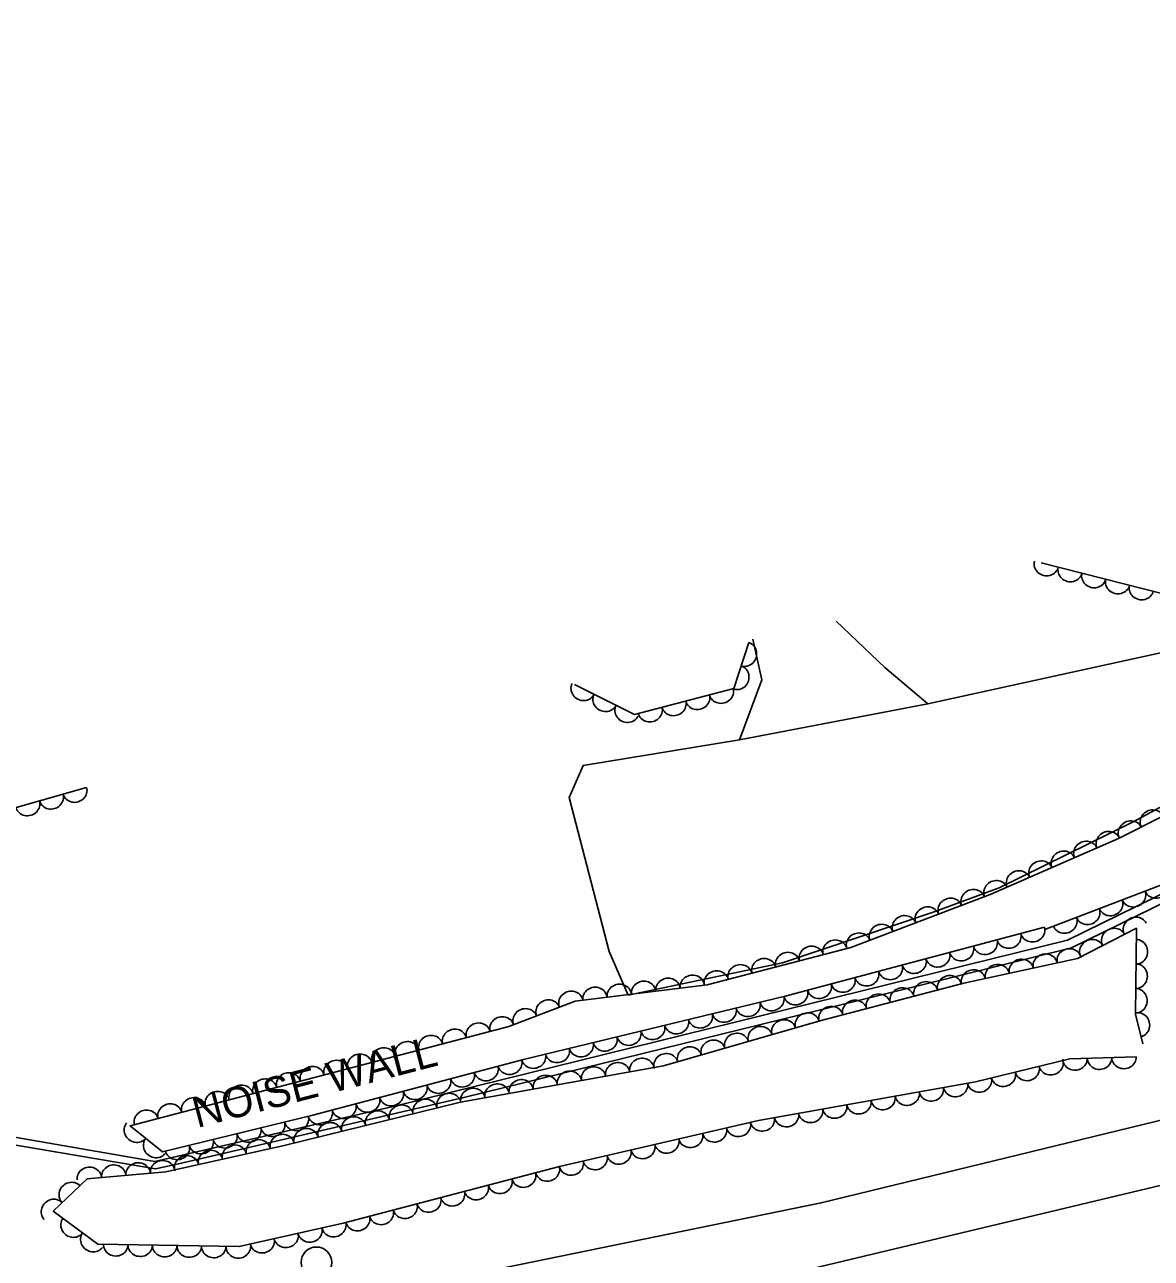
# Model space of a CAD drawing. Extents: x 1722896 to 1754269, y 648279 to 666297.
# Drawn here: x 1745353.2 to 1745537, y 651929.7 to 652131 of the extents above; entities that cross this region are included whole.
import ezdxf

# ---------------------------------------------------------------- set-up
doc = ezdxf.new("R2010")
doc.units = 0
for name, color, linetype in [('DESIGN - SCRATCH - User 1', 7, 'Continuous'), ('SURVEY - CENTERLINE - Preliminary Text', 7, 'Continuous'), ('SURVEY - DTM - Breaklines', 7, 'Continuous'), ('SURVEY - VEGETATION - Features with Text', 7, 'Continuous')]:
    doc.layers.add(name, color=color, linetype=linetype)

msp = doc.modelspace()

# ---------------------------------------------------------------- linework, layer by layer
at = {"layer": 'DESIGN - SCRATCH - User 1'}
for points in [[(1745342.11, 651951.08), (1745374.47, 651945.49), (1745414.05, 651954.63), (1745464.96, 651967.19), (1745523.39, 651981.6), (1745571.19, 652005.07), (1745614.26, 652017.42), (1745639.42, 652024.79), (1745683.21, 652039.04), (1745732.91, 652056.18), (1745781.53, 652073.59), (1745826.58, 652089.95), (1745897.59, 652116.18), (1745933.16, 652129.91), (1745995.26, 652153.06), (1746035.82, 652168.3), (1746072.09, 652181.97), (1746108.26, 652196.71), (1746145.69, 652213.09), (1746197.63, 652236.85), (1746228.27, 652251.62), (1746254.63, 652266.66)], [(1746255.35, 652265.51), (1746227.37, 652249.68), (1746144.32, 652210.65), (1746085.37, 652185.61), (1746020.71, 652161.27), (1745930.71, 652127.56), (1745874.63, 652105.88), (1745825.11, 652088.19), (1745770.24, 652068.32), (1745712.36, 652047.66), (1745633.04, 652021.44), (1745583.17, 652007.31), (1745571.54, 652003.63), (1745524.03, 651980.34), (1745499.43, 651974.26), (1745424.88, 651955.92), (1745378.3, 651945.13), (1745374.54, 651944.32), (1745343.1, 651949.63)]]:
    msp.add_lwpolyline(points, dxfattribs=at)
at = {"layer": 'SURVEY - CENTERLINE - Preliminary Text'}
for points in [[(1745365.73, 651916.32), (1745429.26, 651927.73), (1745483.18, 651938.74), (1745555.86, 651956.44), (1745619.55, 651973.5), (1745672.73, 651990.36), (1745723.66, 652008.02), (1745795.31, 652035.36), (1745852.21, 652058.78), (1745920.14, 652087.54), (1745971.7, 652109.28), (1746033.98, 652135.55), (1746091.04, 652159.21), (1746160.84, 652189.57), (1746218.1, 652216.55), (1746252.11, 652235.47), (1746258.6, 652239.18), (1746260.49, 652242.81)], [(1745372.3, 651906.66), (1745429.56, 651916.76), (1745480.59, 651927.74), (1745547.15, 651943.67), (1745614.84, 651961.2), (1745677.66, 651980.63), (1745737.77, 652001.72), (1745794.81, 652023.68), (1745857.67, 652049.5), (1745937.97, 652083.45), (1746005.23, 652112.27), (1746071.56, 652140.18), (1746136.3, 652167.57), (1746197.75, 652195.46), (1746229.49, 652211.48), (1746265.06, 652230.94)], [(1745646.67, 652083.03), (1745648.41, 652068.19), (1745646.66, 652056.6), (1745630.64, 652051.86), (1745591.79, 652041.24), (1745553.44, 652031.75), (1745500.55, 652020.2), (1745469.84, 652014.33), (1745444.34, 652010.14), (1745442.08, 652004.87), (1745448.61, 651979.76), (1745451.7, 651972.65), (1745476.84, 651977.9), (1745501.61, 651986.22), (1745512.23, 651990.15), (1745534.07, 652000.94), (1745548.9, 652008.9), (1745593.82, 652018.78), (1745635.96, 652030.2), (1745666.67, 652039.39), (1745704.1, 652052.93)], [(1745485.63, 652033.68), (1745493.54, 652026.09), (1745500.55, 652020.2)], [(1745469.84, 652014.33), (1745473.48, 652024.09), (1745472.03, 652030.74)]]:
    msp.add_lwpolyline(points, dxfattribs=at)
at = {"layer": 'SURVEY - DTM - Breaklines'}
msp.add_circle((1745400.82, 651929.04), 2.5, dxfattribs=at)
at = {"layer": 'SURVEY - VEGETATION - Features with Text'}
for points in [[(1745644.34, 652082.64), (1745644.85, 652062.16), (1745616.28, 652053.5), (1745586.27, 652044.96), (1745549.26, 652035.54), (1745519.06, 652043.18)], [(1745519.61, 651983.71), (1745477.29, 651972.49), (1745434.81, 651962.22), (1745400.23, 651953.05), (1745375.72, 651947.09), (1745370.42, 651951.32), (1745432.21, 651967.53), (1745443.01, 651971.66), (1745464.6, 651974.33), (1745488.03, 651980.43), (1745510.77, 651989.05), (1745531.67, 651998.18), (1745551.88, 652008.38), (1745573.9, 652013.83), (1745616.07, 652023.36), (1745644.76, 652032.27), (1745673.04, 652040.21), (1745671.77, 652036.17), (1745624.37, 652022.32), (1745586.18, 652011.13), (1745563.3, 652003.64), (1745543.28, 651992.41), (1745519.65, 651983.37)], [(1745471.38, 652030.19), (1745468.93, 652022.69), (1745452.69, 652018.45), (1745442.91, 652023.31)], [(1745363.33, 652006.54), (1745340.54, 652000.04), (1745328.89, 651997.53), (1745320.94, 652009.24)], [(1745534.58, 651962.59), (1745523.76, 651962.24), (1745508.34, 651958.51), (1745472.95, 651952.21), (1745440.5, 651944.69), (1745405.18, 651935.43), (1745388.22, 651931.6), (1745365.18, 651932), (1745357.87, 651937.41), (1745363.39, 651942.67), (1745376.24, 651943.82), (1745395.55, 651948.11), (1745424.31, 651955.2), (1745457.45, 651961.1), (1745483.19, 651968.52), (1745506.45, 651974.57), (1745524.97, 651978.64), (1745534.6, 651983.56), (1745534.45, 651969.52), (1745535.65, 651964.7)]]:
    msp.add_lwpolyline(points, dxfattribs=at)
for centre, major_axis in [((1745519.91, 652042.96), (-1.94, 0.49)), ((1745523.79, 652041.98), (-1.94, 0.49)), ((1745527.66, 652041), (-1.94, 0.49)), ((1745531.54, 652040.02), (-1.94, 0.49)), ((1745535.42, 652039.04), (-1.94, 0.49)), ((1745470.76, 652028.28), (-0.62, -1.9)), ((1745469.51, 652024.48), (-0.62, -1.9)), ((1745444.33, 652022.6), (-1.79, 0.89)), ((1745466.88, 652022.15), (-1.94, -0.51)), ((1745447.91, 652020.82), (-1.79, 0.89)), ((1745459.14, 652020.13), (-1.94, -0.51)), ((1745463.01, 652021.14), (-1.94, -0.51)), ((1745451.5, 652019.04), (-1.79, 0.89)), ((1745455.27, 652019.12), (-1.94, -0.51)), ((1745361.41, 652005.99), (-1.92, -0.55)), ((1745357.56, 652004.89), (-1.92, -0.55)), ((1745353.72, 652003.8), (-1.92, -0.55)), ((1745537.19, 652000.97), (1.79, 0.9)), ((1745533.62, 651999.17), (1.79, 0.9)), ((1745530.01, 651997.46), (1.83, 0.8)), ((1745522.68, 651994.26), (1.83, 0.8)), ((1745526.34, 651995.86), (1.83, 0.8)), ((1745519.01, 651992.65), (1.83, 0.8)), ((1745515.35, 651991.05), (1.83, 0.8)), ((1745511.68, 651989.45), (1.83, 0.8)), ((1745537.89, 651990.35), (-1.87, -0.71)), ((1745504.22, 651986.57), (1.87, 0.71)), ((1745507.96, 651987.99), (1.87, 0.71)), ((1745534.16, 651988.92), (-1.87, -0.71)), ((1745500.48, 651985.15), (1.87, 0.71)), ((1745526.68, 651986.06), (-1.87, -0.71)), ((1745530.42, 651987.49), (-1.87, -0.71)), ((1745493, 651982.31), (1.87, 0.71)), ((1745496.74, 651983.73), (1.87, 0.71)), ((1745522.95, 651984.63), (-1.87, -0.71)), ((1745534.44, 651983.47), (1.78, 0.91)), ((1745489.26, 651980.89), (1.87, 0.71)), ((1745513.81, 651982.17), (-1.93, -0.51)), ((1745517.68, 651983.2), (-1.93, -0.51)), ((1745530.88, 651981.65), (1.78, 0.91)), ((1745481.56, 651978.74), (1.94, 0.5)), ((1745485.43, 651979.75), (1.94, 0.5)), ((1745506.08, 651980.12), (-1.93, -0.51)), ((1745509.95, 651981.15), (-1.93, -0.51)), ((1745523.64, 651978.34), (1.95, 0.43)), ((1745527.31, 651979.83), (1.78, 0.91)), ((1745534.56, 651979.73), (-0.02, -2)), ((1745473.82, 651976.73), (1.94, 0.5)), ((1745477.69, 651977.74), (1.94, 0.5)), ((1745498.35, 651978.07), (-1.93, -0.51)), ((1745502.21, 651979.1), (-1.93, -0.51)), ((1745515.82, 651976.62), (1.95, 0.43)), ((1745519.73, 651977.48), (1.95, 0.43)), ((1745466.08, 651974.72), (1.94, 0.5)), ((1745469.95, 651975.73), (1.94, 0.5)), ((1745490.62, 651976.02), (-1.93, -0.51)), ((1745494.48, 651977.05), (-1.93, -0.51)), ((1745508.01, 651974.91), (1.95, 0.43)), ((1745511.92, 651975.77), (1.95, 0.43)), ((1745534.52, 651975.73), (-0.02, -2)), ((1745450.24, 651972.56), (1.98, 0.25)), ((1745454.21, 651973.05), (1.98, 0.25)), ((1745458.18, 651973.54), (1.98, 0.25)), ((1745462.14, 651974.03), (1.98, 0.25)), ((1745482.88, 651973.97), (-1.93, -0.51)), ((1745486.75, 651974.99), (-1.93, -0.51)), ((1745500.25, 651972.95), (1.94, 0.5)), ((1745504.12, 651973.96), (1.94, 0.5)), ((1745442.34, 651971.4), (1.87, 0.71)), ((1745446.27, 651972.06), (1.98, 0.25)), ((1745475.14, 651971.97), (-1.94, -0.47)), ((1745479.02, 651972.94), (-1.93, -0.51)), ((1745492.51, 651970.94), (1.94, 0.5)), ((1745496.38, 651971.95), (1.94, 0.5)), ((1745534.48, 651971.73), (-0.02, -2)), ((1745434.87, 651968.55), (1.87, 0.71)), ((1745438.6, 651969.98), (1.87, 0.71)), ((1745467.36, 651970.09), (-1.94, -0.47)), ((1745471.25, 651971.03), (-1.94, -0.47)), ((1745484.77, 651968.93), (1.94, 0.5)), ((1745488.64, 651969.93), (1.94, 0.5)), ((1745427.22, 651966.22), (1.93, 0.51)), ((1745431.09, 651967.24), (1.93, 0.51)), ((1745459.59, 651968.21), (-1.94, -0.47)), ((1745463.47, 651969.15), (-1.94, -0.47)), ((1745477.07, 651966.75), (1.92, 0.55)), ((1745480.91, 651967.86), (1.92, 0.55)), ((1745534.89, 651967.79), (0.48, -1.94)), ((1745419.48, 651964.19), (1.93, 0.51)), ((1745423.35, 651965.21), (1.93, 0.51)), ((1745451.81, 651966.33), (-1.94, -0.47)), ((1745455.7, 651967.27), (-1.94, -0.47)), ((1745469.38, 651964.54), (1.92, 0.55)), ((1745473.22, 651965.65), (1.92, 0.55)), ((1745411.75, 651962.16), (1.93, 0.51)), ((1745415.61, 651963.18), (1.93, 0.51)), ((1745444.03, 651964.45), (-1.94, -0.47)), ((1745447.92, 651965.39), (-1.94, -0.47)), ((1745461.69, 651962.32), (1.92, 0.55)), ((1745465.54, 651963.43), (1.92, 0.55)), ((1745404.01, 651960.13), (1.93, 0.51)), ((1745407.88, 651961.15), (1.93, 0.51)), ((1745432.38, 651961.58), (-1.93, -0.51)), ((1745436.26, 651962.57), (-1.94, -0.47)), ((1745440.14, 651963.51), (-1.94, -0.47)), ((1745453.92, 651960.47), (1.97, 0.35)), ((1745457.85, 651961.22), (1.92, 0.55)), ((1745524.59, 651962.27), (-2, -0.06)), ((1745528.59, 651962.4), (-2, -0.06)), ((1745532.58, 651962.52), (-2, -0.06)), ((1745396.27, 651958.1), (1.93, 0.51)), ((1745400.14, 651959.12), (1.93, 0.51)), ((1745428.52, 651960.55), (-1.93, -0.51)), ((1745442.11, 651958.37), (1.97, 0.35)), ((1745446.04, 651959.07), (1.97, 0.35)), ((1745449.98, 651959.77), (1.97, 0.35)), ((1745512.9, 651959.62), (-1.94, -0.47)), ((1745516.79, 651960.56), (-1.94, -0.47)), ((1745520.68, 651961.5), (-1.94, -0.47)), ((1745388.53, 651956.07), (1.93, 0.51)), ((1745392.4, 651957.09), (1.93, 0.51)), ((1745420.78, 651958.5), (-1.93, -0.51)), ((1745424.65, 651959.53), (-1.93, -0.51)), ((1745430.29, 651956.27), (1.97, 0.35)), ((1745434.23, 651956.97), (1.97, 0.35)), ((1745438.17, 651957.67), (1.97, 0.35)), ((1745505.09, 651957.93), (-1.97, -0.35)), ((1745509.01, 651958.68), (-1.94, -0.47)), ((1745380.79, 651954.04), (1.93, 0.51)), ((1745384.66, 651955.06), (1.93, 0.51)), ((1745413.05, 651956.45), (-1.93, -0.51)), ((1745416.92, 651957.48), (-1.93, -0.51)), ((1745422.44, 651954.74), (1.94, 0.48)), ((1745426.35, 651955.57), (1.97, 0.35)), ((1745493.27, 651955.83), (-1.97, -0.35)), ((1745497.21, 651956.53), (-1.97, -0.35)), ((1745501.15, 651957.23), (-1.97, -0.35)), ((1745373.06, 651952.01), (1.93, 0.51)), ((1745376.92, 651953.03), (1.93, 0.51)), ((1745405.32, 651954.4), (-1.93, -0.51)), ((1745409.19, 651955.42), (-1.93, -0.51)), ((1745414.68, 651952.83), (1.94, 0.48)), ((1745418.56, 651953.78), (1.94, 0.48)), ((1745481.46, 651953.73), (-1.97, -0.35)), ((1745485.39, 651954.43), (-1.97, -0.35)), ((1745489.33, 651955.13), (-1.97, -0.35)), ((1745397.57, 651952.4), (-1.94, -0.47)), ((1745401.45, 651953.37), (-1.93, -0.51)), ((1745403.02, 651949.96), (1.94, 0.48)), ((1745406.91, 651950.91), (1.94, 0.48)), ((1745410.79, 651951.87), (1.94, 0.48)), ((1745473.58, 651952.33), (-1.97, -0.35)), ((1745477.52, 651953.03), (-1.97, -0.35)), ((1745371.41, 651950.53), (-1.56, 1.25)), ((1745385.91, 651949.57), (-1.94, -0.47)), ((1745389.8, 651950.51), (-1.94, -0.47)), ((1745393.69, 651951.46), (-1.94, -0.47)), ((1745395.25, 651948.05), (1.95, 0.43)), ((1745399.14, 651949), (1.94, 0.48)), ((1745461.88, 651949.65), (-1.95, -0.45)), ((1745465.78, 651950.55), (-1.95, -0.45)), ((1745469.68, 651951.45), (-1.95, -0.45)), ((1745374.54, 651948.03), (-1.56, 1.25)), ((1745378.14, 651947.67), (-1.94, -0.47)), ((1745382.03, 651948.62), (-1.94, -0.47)), ((1745387.45, 651946.31), (1.95, 0.43)), ((1745391.35, 651947.18), (1.95, 0.43)), ((1745454.09, 651947.84), (-1.95, -0.45)), ((1745457.99, 651948.74), (-1.95, -0.45)), ((1745379.64, 651944.57), (1.95, 0.43)), ((1745383.54, 651945.44), (1.95, 0.43)), ((1745446.3, 651946.03), (-1.95, -0.45)), ((1745450.19, 651946.94), (-1.95, -0.45)), ((1745363.77, 651942.71), (1.99, 0.18)), ((1745367.75, 651943.06), (1.99, 0.18)), ((1745371.74, 651943.42), (1.99, 0.18)), ((1745375.72, 651943.77), (1.99, 0.18)), ((1745438.52, 651944.17), (-1.93, -0.51)), ((1745442.4, 651945.13), (-1.95, -0.45)), ((1745360.77, 651940.17), (1.45, 1.38)), ((1745430.78, 651942.14), (-1.93, -0.51)), ((1745434.65, 651943.16), (-1.93, -0.51)), ((1745423.04, 651940.11), (-1.93, -0.51)), ((1745426.91, 651941.13), (-1.93, -0.51)), ((1745357.87, 651937.41), (1.45, 1.38)), ((1745415.3, 651938.08), (-1.93, -0.51)), ((1745419.17, 651939.1), (-1.93, -0.51)), ((1745361.07, 651935.04), (-1.61, 1.19)), ((1745407.56, 651936.06), (-1.93, -0.51)), ((1745411.43, 651937.07), (-1.93, -0.51)), ((1745399.78, 651934.21), (-1.95, -0.44)), ((1745403.68, 651935.09), (-1.95, -0.44)), ((1745364.29, 651932.66), (-1.61, 1.19)), ((1745368.08, 651931.95), (-2, 0.04)), ((1745372.07, 651931.88), (-2, 0.04)), ((1745391.98, 651932.45), (-1.95, -0.44)), ((1745395.88, 651933.33), (-1.95, -0.44)), ((1745376.07, 651931.81), (-2, 0.04)), ((1745380.07, 651931.74), (-2, 0.04)), ((1745384.07, 651931.67), (-2, 0.04)), ((1745388.07, 651931.6), (-2, 0.04))]:
    msp.add_ellipse(centre, major_axis=major_axis, ratio=0.940188, start_param=0, end_param=3.141593, dxfattribs=at)

# ---------------------------------------------------------------- texts
at = {"layer": 'DESIGN - SCRATCH - User 1'}
msp.add_text('NOISE WALL', height=5, rotation=14.5715, dxfattribs=at).set_placement((1745381.35, 651950.94))

doc.saveas('drawing.dxf')
